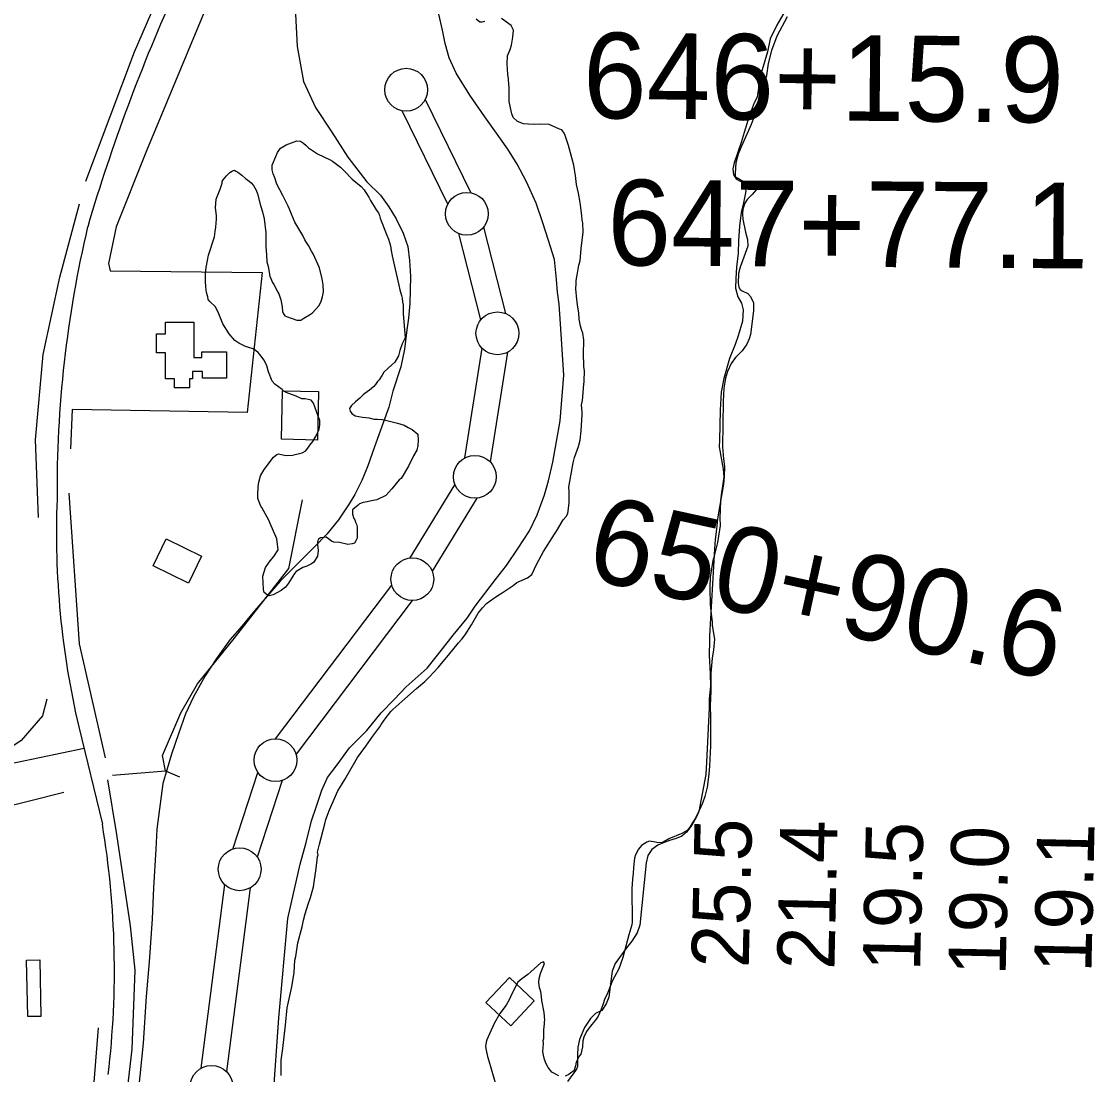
# Model space of a CAD drawing. Extents: x 3161564 to 3199464, y 849354 to 874788.
# Drawn here: x 3174407 to 3175660, y 864416 to 865645 of the extents above; entities that cross this region are included whole.
import ezdxf

# ---------------------------------------------------------------- set-up
doc = ezdxf.new("R2010")
doc.units = 0
for name, color, linetype in [('V-BLDG-OTLN', 7, 'Continuous'), ('V-LEVE-TOET', 7, 'Continuous'), ('V-RIVR-RANG', 7, 'Continuous'), ('V-ROAD-CNTR', 7, 'Continuous'), ('V-SITE-VEGE', 7, 'Continuous'), ('V-SURV-IDEN', 7, 'Continuous'), ('V-SURV-LINE', 7, 'Continuous'), ('V-TOPO-SHOR', 7, 'Continuous')]:
    doc.layers.add(name, color=color, linetype=linetype)

msp = doc.modelspace()

# ---------------------------------------------------------------- linework, layer by layer
at = {"layer": 'V-BLDG-OTLN'}
for points in [[(3174575.4, 865294.2), (3174608.3, 865294.3), (3174608.4, 865253), (3174617.7, 865253), (3174617.7, 865259.7), (3174646.6, 865259.8), (3174646.7, 865228.9), (3174618.6, 865228.8), (3174618.6, 865236.6), (3174607, 865236.6), (3174607, 865228.2), (3174603.4, 865228.1), (3174603.4, 865217.8), (3174586, 865217.8), (3174585.9, 865228.1), (3174575.3, 865228.1), (3174575.2, 865258.5), (3174565, 865258.4), (3174564.9, 865280.7), (3174575.4, 865280.7)], [(3174710.7, 865157.6), (3174712, 865214.2), (3174754, 865213.2), (3174752.6, 865156.6)], [(3174560.9, 865009.9), (3174576.2, 865041.4), (3174617.4, 865021.3), (3174602, 864989.8)], [(3174414.5, 864483.5), (3174413.2, 864549.6), (3174428.5, 864549.9), (3174429.7, 864483.8)], [(3174978.6, 864472.9), (3175005.9, 864502), (3174976.8, 864529.4), (3174949.4, 864500.2)]]:
    msp.add_lwpolyline(points, close=True, dxfattribs=at)
at = {"layer": 'V-LEVE-TOET'}
for points in [[(3174727.2, 865653.8), (3174728.9, 865616), (3174736.6, 865575.5), (3174750.5, 865544.9), (3174769.4, 865516.2), (3174788, 865487), (3174810.3, 865458.2), (3174826.5, 865442.7), (3174835.9, 865429), (3174844.8, 865415.1), (3174852.6, 865398.1), (3174858.1, 865382.6), (3174860.2, 865366.3), (3174861.2, 865347.8), (3174860.5, 865316.2), (3174859.2, 865299.2), (3174856.9, 865285.2), (3174854.2, 865262.9), (3174850.1, 865242), (3174840.7, 865213.9), (3174836.1, 865195), (3174819.3, 865148.9), (3174811.5, 865126.5), (3174804.4, 865109.3), (3174796.2, 865093.2), (3174789.8, 865082.2), (3174777.3, 865063.4), (3174763.5, 865046.7), (3174748.9, 865031.6), (3174709.3, 864992), (3174679.1, 864957.4), (3174664.7, 864939.8), (3174650.4, 864923.4), (3174635, 864901.6), (3174621.7, 864881.5), (3174608.2, 864856.9), (3174598.5, 864837.2), (3174590.4, 864813.6), (3174582.3, 864790), (3174572.3, 864755.6), (3174565.4, 864702.3), (3174564.1, 864679.1), (3174561.3, 864634.1), (3174559.7, 864597.7), (3174556.3, 864547.7), (3174552.8, 864507.2), (3174549.3, 864452.4), (3174530.5, 864269.5)], [(3174694.4, 864293.7), (3174707.8, 864482.3), (3174718, 864598.2), (3174732.4, 864661.7), (3174739.7, 864686.7), (3174745.6, 864712), (3174751.6, 864729.3), (3174757.9, 864747.9), (3174764.4, 864762.8), (3174775.7, 864777.4), (3174790.1, 864797.2), (3174810.5, 864817.5), (3174827.2, 864838.1), (3174842.1, 864853.7), (3174856.4, 864868.4), (3174880.7, 864890.3), (3174898.6, 864912.8), (3174911.3, 864928.8), (3174927.4, 864948.8), (3174937, 864962.6), (3174960.4, 864993.9), (3174973.4, 865010.2), (3174987, 865030.3), (3175000.3, 865050.7), (3175009.2, 865069.5), (3175017.8, 865092.8), (3175022.4, 865108.9), (3175027.4, 865130.9), (3175036.1, 865179.2), (3175040.4, 865232.5), (3175036.5, 865292.2), (3175034.8, 865315.5), (3175032.9, 865329.5), (3175031.8, 865344.1), (3175029.5, 865367.4), (3175022.5, 865389.7), (3175016, 865410.3), (3175008.1, 865433.4), (3174996.7, 865458.3), (3174985.9, 865478.7), (3174974.9, 865496.3), (3174959.7, 865517.7), (3174948.3, 865533.9), (3174930.7, 865559.5), (3174914.5, 865585), (3174906.5, 865603.1), (3174901.9, 865619.8), (3174898.6, 865635.2), (3174894.3, 865654.1)]]:
    msp.add_lwpolyline(points, dxfattribs=at)
at = {"layer": 'V-ROAD-CNTR'}
for points in [[(3174474.1, 864821.7), (3174501.7, 864708.2)], [(3174480.3, 864796.4), (3174271.5, 864753), (3174053.8, 864713.2)]]:
    msp.add_lwpolyline(points, dxfattribs=at)
for centre, radius, start, end in [((3176510.8, 864809.2), 2112.3, 155.5118, 163.5943), ((3175799.1, 865097.2), 1350.4, 166.7899, 180.409), ((3175437.8, 865047.6), 989.8, 177.6874, 193.1931), ((3173481.7, 864538.3), 1034, 353.2006, 9.4532)]:
    msp.add_arc(centre, radius, start, end, dxfattribs=at)
at = {"layer": 'V-SITE-VEGE'}
for points in [[(3174948.2, 865645.4), (3174945.1, 865644.7), (3174942.3, 865644.4), (3174937.9, 865648.2)], [(3175063.6, 865242.1), (3175063.7, 865248.3), (3175063.5, 865252.5), (3175063.5, 865261.5), (3175063.6, 865268.8), (3175063.7, 865273.6), (3175062.5, 865281.5), (3175061.5, 865284.6), (3175059.9, 865289.8), (3175058.1, 865297.7), (3175057.7, 865305.3), (3175056.7, 865311.8), (3175056, 865317.7), (3175055.5, 865320.8), (3175054.4, 865333.2), (3175054.6, 865338.9), (3175054.9, 865343.1), (3175056.3, 865351.5), (3175057.9, 865360.8), (3175059.4, 865365.8), (3175060.6, 865380.4), (3175063, 865399.5), (3175062.4, 865410.5), (3175061.9, 865413.3), (3175061.5, 865418.7), (3175060.3, 865427.7), (3175059.3, 865433.9), (3175057.3, 865445), (3175055.3, 865454.9), (3175054.1, 865465.6), (3175052.9, 865472.6), (3175051.9, 865477.7), (3175045.9, 865500.7), (3175042, 865512.3), (3175040.9, 865514.9), (3175037.9, 865518.9), (3175035.4, 865519.8), (3175023.4, 865525.1), (3175011.9, 865525.4), (3175006.5, 865525.3), (3174999.2, 865525.4), (3174993.3, 865525.8), (3174986.3, 865528.5), (3174981.4, 865533.4), (3174979.8, 865537.4), (3174978, 865544.5), (3174976.7, 865552.1), (3174976.7, 865564.5), (3174976.6, 865569.3), (3174976.3, 865571.6), (3174975.9, 865578.3), (3174974.9, 865583.4), (3174974.1, 865595.8), (3174974.6, 865605.1), (3174975.2, 865607.1), (3174977.6, 865612.6), (3174979.4, 865617.7), (3174981, 865626.9), (3174981.5, 865635.1), (3174978.8, 865640.8), (3174967.4, 865648.9)], [(3175298.6, 865657.7), (3175289.2, 865641.1), (3175281.2, 865625.3), (3175278.2, 865610), (3175267.7, 865574.6)], [(3175267.7, 865574.6), (3175267.5, 865567.4), (3175265.9, 865556.9), (3175262.4, 865550.5), (3175256.7, 865535), (3175251, 865515.8), (3175247.3, 865504.2), (3175239.2, 865480.5), (3175237.5, 865473.4), (3175238.6, 865466.2), (3175239.6, 865464.8), (3175248.2, 865459.6), (3175251.3, 865456.2), (3175252.7, 865447.1), (3175250.2, 865433.5), (3175247.4, 865422.3), (3175245.4, 865406.4), (3175244.4, 865389.7), (3175243.8, 865374.8), (3175242, 865358.5), (3175241, 865345.2), (3175240.9, 865334.1), (3175243.3, 865324.1), (3175247.8, 865316.7), (3175249.8, 865308.6), (3175248.8, 865295.4), (3175243.9, 865278.3), (3175240.4, 865268.4), (3175233.9, 865251.8), (3175227.2, 865228.4), (3175224.1, 865212.8), (3175222.8, 865191.4), (3175222, 865156.6), (3175221.6, 865148.9), (3175226.4, 865122.6), (3175227, 865113.6), (3175225.6, 865102.9), (3175224.3, 865095.9), (3175223.2, 865085.8), (3175223, 865076.2), (3175222.5, 865065.5), (3175222.9, 865056.8), (3175222.2, 865051.7), (3175219.6, 865037.2), (3175216.1, 865022.9), (3175215.8, 865020.6), (3175214.3, 865015.9), (3175211.3, 864996.5), (3175210.8, 864984.7), (3175210.8, 864976.3), (3175211, 864971.8), (3175211.1, 864964.4), (3175212.3, 864953.7), (3175213.5, 864944.4), (3175213.4, 864940.2), (3175216.1, 864924.1), (3175216, 864920.1), (3175215, 864911.7), (3175213.6, 864901.9), (3175212.1, 864884.4), (3175211.8, 864861.6), (3175211.5, 864857.4), (3175211.2, 864844.5), (3175211.5, 864834.6), (3175211.7, 864818.9), (3175211.5, 864799.7), (3175210.4, 864776.4), (3175209.6, 864766.5), (3175207.6, 864751.4), (3175205.1, 864740.7), (3175202.4, 864732.6), (3175196.1, 864719), (3175193.2, 864714), (3175190.9, 864710.7), (3175187.4, 864704.8), (3175184.2, 864701), (3175178.2, 864697.2), (3175163.1, 864691.3), (3175161.1, 864689.9), (3175158.8, 864688.6), (3175155.1, 864686.7), (3175150.6, 864686.5), (3175147.5, 864687.4), (3175140.5, 864688.5), (3175137.4, 864687.1), (3175131.1, 864683.3), (3175127.4, 864679.2), (3175124.1, 864672.5), (3175122.9, 864668.6), (3175121.5, 864657.6), (3175121.3, 864650.6), (3175120.6, 864644.1), (3175119.8, 864632.6), (3175119.8, 864620), (3175120.3, 864607.6), (3175120, 864593.8), (3175119.7, 864590.7), (3175117.5, 864582.8), (3175116.3, 864579.2), (3175109.2, 864552.6), (3175104.4, 864539.5)], [(3174728.5, 865296.8), (3174733.3, 865296.7), (3174736.7, 865298.9), (3174743.6, 865302.9), (3174747, 865305.4), (3174754.8, 865313.9), (3174756.9, 865318.9), (3174758.7, 865324), (3174759.7, 865329.6), (3174759.3, 865338), (3174758.3, 865345.1), (3174755.3, 865357.6), (3174747.8, 865374.3), (3174745.9, 865377.2), (3174742.1, 865383.8), (3174739.9, 865387.2), (3174738, 865390.6), (3174735.6, 865395.7), (3174726.4, 865411.2), (3174724.2, 865415.7), (3174722.4, 865420.5), (3174720, 865426.2), (3174718.6, 865429.9), (3174712.2, 865442.2), (3174705.4, 865455.3), (3174703.1, 865462.7), (3174701.2, 865467.5), (3174699.9, 865472), (3174700, 865477.7), (3174704.2, 865487.7), (3174706, 865492.4), (3174709.5, 865497.4), (3174714.1, 865500.1), (3174716.1, 865501.2), (3174728.6, 865506), (3174732.8, 865505.6), (3174736.4, 865503.3), (3174739.4, 865500.7), (3174742.2, 865497.8), (3174752.7, 865490.8), (3174767.5, 865483.7), (3174770.3, 865482.2), (3174779.7, 865475.2), (3174783.8, 865470.9), (3174793.4, 865461.4), (3174803.6, 865452.7), (3174807.2, 865449), (3174808.3, 865447), (3174812.6, 865440.1), (3174814.5, 865436.4), (3174821.3, 865425.3), (3174823.8, 865421.8), (3174825.1, 865418.7), (3174825.9, 865415.6), (3174827.2, 865412.8), (3174833.6, 865396), (3174835.7, 865391.4), (3174838.1, 865383.5), (3174838.8, 865377.9), (3174839.8, 865371.6), (3174841.6, 865364.8), (3174847.7, 865337.4), (3174849, 865332), (3174850.8, 865325.5), (3174851.6, 865322.4), (3174852, 865317.9), (3174852.8, 865314.2), (3174852.7, 865310.8), (3174852.9, 865307.7), (3174852.6, 865304.3), (3174855, 865276.1)], [(3174683, 865095.1), (3174683.4, 865099.3), (3174683.4, 865101.9), (3174684.4, 865107.5), (3174686.3, 865114.8), (3174690.7, 865122.5), (3174701.4, 865136.9), (3174705.4, 865139.9), (3174707.4, 865140.5), (3174712.2, 865139.5), (3174716.1, 865138.6), (3174723.7, 865139.2), (3174734.7, 865141.8), (3174739.3, 865144.2), (3174742.2, 865148.4), (3174744, 865150.6), (3174747.2, 865155), (3174751.3, 865161.7), (3174754.8, 865169.5), (3174755.5, 865174), (3174755.6, 865179.6), (3174753.5, 865184.7), (3174748.2, 865199.8), (3174745.2, 865203.2), (3174738.5, 865204.8), (3174734.5, 865204.9), (3174727.8, 865207.8), (3174716.1, 865212.3), (3174713.6, 865213.8), (3174711.4, 865215.8), (3174703.1, 865221.9), (3174699.8, 865225.4), (3174695.6, 865236.5), (3174693.7, 865243.3), (3174690.5, 865249.8), (3174685.6, 865256.7), (3174683.1, 865259.3), (3174677.6, 865263.1), (3174668.9, 865266.1), (3174660.9, 865269.7), (3174656.4, 865272.9), (3174649.6, 865280.6), (3174642.2, 865292.3), (3174637.7, 865304), (3174633.7, 865312.2), (3174627.1, 865318.3), (3174625.2, 865320.9), (3174624.7, 865324), (3174623.1, 865328.8), (3174622.4, 865335.3), (3174622, 865342.4), (3174622.2, 865351.4), (3174622.9, 865358.1), (3174624.2, 865366.2), (3174625.5, 865372.4), (3174632.5, 865393.9), (3174633.2, 865400.1), (3174633.9, 865405.4), (3174634.7, 865414.7), (3174635, 865418.4), (3174634.6, 865422), (3174633.8, 865427.7), (3174634, 865432.7), (3174634.6, 865438.1), (3174639.1, 865449.8), (3174641.3, 865456.8), (3174641.6, 865458.7), (3174642.5, 865460.7), (3174646.5, 865465.1), (3174650.6, 865469.2), (3174653.4, 865470.9), (3174656, 865471.9), (3174657.6, 865470.5), (3174659.9, 865469.3), (3174664.6, 865466.1), (3174668.7, 865462.1), (3174670.9, 865460.6), (3174675.3, 865457.1), (3174678.1, 865454), (3174681.1, 865448.3), (3174682.6, 865444), (3174686.3, 865430.7), (3174688.6, 865423.3), (3174690.7, 865415.1), (3174692.3, 865398.7), (3174692.5, 865382.7), (3174693.1, 865373.1), (3174693.8, 865364.9), (3174695, 865359.2), (3174697.3, 865347.9), (3174700.2, 865340.8), (3174701.9, 865338.5), (3174706.4, 865329.4), (3174707.8, 865327.4), (3174709.9, 865320.3), (3174711.4, 865312.1), (3174711.8, 865306.8), (3174713.2, 865303.9), (3174714.5, 865301.6), (3174716.5, 865301), (3174728.5, 865296.8)], [(3174855, 865276.1), (3174851.7, 865269.2), (3174849, 865261.1), (3174847.2, 865254.9), (3174843.1, 865247.7), (3174839.6, 865244.7), (3174830.4, 865235.9), (3174828.4, 865232.5), (3174824.6, 865227), (3174822.8, 865225.1), (3174820.5, 865221.7), (3174818.5, 865219.2), (3174813.3, 865214.9), (3174808.2, 865211), (3174806.1, 865209.4), (3174802.1, 865205.5), (3174797.2, 865201.4), (3174792.3, 865197), (3174790.3, 865193.4), (3174790.8, 865190.6), (3174793, 865187.7), (3174796.6, 865185.1), (3174805.5, 865183.5), (3174813.1, 865182.5), (3174818.4, 865181.2), (3174822.7, 865180.9), (3174828.6, 865180.7), (3174830.8, 865180.4), (3174846.2, 865176.4), (3174854, 865173.9), (3174858.8, 865171.3), (3174863.2, 865169.2), (3174870.1, 865163.7), (3174870.2, 865156.7), (3174870.1, 865150.2), (3174868.6, 865144.9), (3174864.7, 865138.2), (3174859.1, 865126.2), (3174850.3, 865111.8), (3174848.3, 865110.2), (3174839.6, 865099.9), (3174832.7, 865091.9), (3174821.9, 865087.1), (3174815.7, 865085.6), (3174810.8, 865084.6), (3174806, 865083.8), (3174801.8, 865082.2), (3174800.1, 865080.6), (3174796, 865077.3), (3174793.5, 865075.4), (3174793.6, 865070), (3174795.2, 865065.2), (3174796.3, 865063.5), (3174797.3, 865060.7), (3174798.4, 865058.4), (3174799.2, 865055.5), (3174798.9, 865042.3), (3174797.4, 865039), (3174795.9, 865036.5), (3174793.4, 865035.4), (3174788.3, 865034.7), (3174778.5, 865036.9), (3174772, 865037.6), (3174769, 865038.8), (3174765.6, 865041.4), (3174762.9, 865043.2), (3174756.4, 865042.5), (3174754.1, 865040.8), (3174752.6, 865038), (3174752.8, 865034.4), (3174753.5, 865027.6), (3174752.8, 865021.1), (3174748.4, 865014.2), (3174745.8, 865012.3), (3174742.7, 865010.7), (3174740.4, 865009.6), (3174735.6, 865007.8), (3174727.9, 865003.1), (3174726.1, 865000.9), (3174724.1, 864997.9), (3174719.1, 864989.6), (3174715.3, 864985.1), (3174710.2, 864981), (3174701, 864975.9), (3174696.5, 864974.9), (3174694, 864975.8), (3174690.7, 864978.9), (3174689.6, 864982.1), (3174688.9, 864997.9), (3174692.2, 865007.9), (3174697.7, 865015.7), (3174701.8, 865020.6), (3174706.8, 865028.7), (3174705.4, 865041.4), (3174697.6, 865059.3), (3174695.8, 865063), (3174690.1, 865073.6), (3174687.7, 865077.8), (3174686.6, 865079.6), (3174683.1, 865088.4), (3174683, 865095.1)], [(3174710.4, 864414.9), (3174710.2, 864417.4), (3174710.3, 864432.9), (3174712.5, 864446.4), (3174715.4, 864473.6), (3174717.3, 864493.9), (3174722.7, 864518.2), (3174725.6, 864535.1), (3174726.5, 864549.4), (3174727.4, 864553.9), (3174729.8, 864569.6), (3174735, 864588.3), (3174736.6, 864596.2), (3174738.4, 864603.7), (3174741.8, 864614.9), (3174744.5, 864622.7), (3174748.2, 864635), (3174751.2, 864656.4), (3174752.9, 864670.1), (3174753.6, 864672.4), (3174752.8, 864675.5), (3174755, 864684.7), (3174761.2, 864708.8), (3174762.7, 864713.5), (3174766.9, 864725), (3174776.4, 864747.3), (3174784.6, 864760.3), (3174797.8, 864783.4), (3174799.6, 864786.2), (3174803.6, 864792), (3174809.2, 864799.5), (3174817.3, 864810.8), (3174825.4, 864821.9), (3174827.2, 864824.7), (3174831.9, 864831.3), (3174838.5, 864839.9), (3174840.8, 864842.1), (3174854.9, 864854.4), (3174868.4, 864866.5), (3174877.9, 864874.7), (3174883.7, 864880.2), (3174893.8, 864891.3), (3174905.7, 864905.6), (3174917.3, 864920), (3174921.3, 864924.4), (3174925.1, 864929.4), (3174932.4, 864941), (3174940.3, 864954.7), (3174945.5, 864961), (3174950.2, 864966), (3174958.5, 864972), (3174966.5, 864977.1), (3174968.5, 864978.2), (3174974.2, 864982.3), (3174981.3, 864986.9), (3174985.3, 864990.2), (3174997.9, 864995.8), (3175003, 864999.9), (3175008.6, 865011.4), (3175016.6, 865026.7), (3175029.5, 865046.9), (3175031.8, 865050.2), (3175039.7, 865063.6), (3175043.2, 865067.4), (3175045.2, 865070.8), (3175046.6, 865083.1), (3175046.5, 865088.5), (3175046.4, 865096.6), (3175046.2, 865101.7), (3175048.5, 865114.9), (3175051.4, 865130), (3175052.9, 865136.2), (3175057.5, 865149), (3175059.3, 865156.6), (3175060.4, 865167.5), (3175061.7, 865186.4), (3175061.8, 865189.2), (3175061.1, 865197.7), (3175062.1, 865203), (3175062.9, 865212), (3175063.3, 865217.6), (3175064, 865224.9), (3175064.3, 865237.8), (3175063.6, 865242.1)], [(3175034.5, 864414.4), (3175026.4, 864418.6), (3175022, 864424.3), (3175019.9, 864428.6), (3175017.7, 864433.4), (3175016.5, 864438.5), (3175016, 864442.7), (3175016.8, 864452.3), (3175016.3, 864455.7), (3175016.9, 864457.9), (3175017, 864463.5), (3175016.9, 864468.1), (3175017.9, 864475.3), (3175017.6, 864477.9), (3175018.2, 864479.3), (3175017.3, 864488.3), (3175014.8, 864502.2), (3175013.9, 864510.4), (3175013.4, 864512.6), (3175012.6, 864515.2), (3175012.1, 864517.2), (3175011.1, 864523.9), (3175011.5, 864527.9), (3175013, 864534), (3175017.8, 864545.5), (3175016.7, 864547.7), (3175013.6, 864546.4), (3175001.8, 864536), (3174998.4, 864532.7), (3174991.5, 864527.8), (3174986.6, 864523.9), (3174979.8, 864510), (3174976.6, 864503.1), (3174973, 864496.9), (3174965.5, 864487), (3174959, 864475.6), (3174950.4, 864456.6), (3174949.5, 864453.8), (3174948.8, 864448.8), (3174949.6, 864444.3), (3174951.4, 864436.9), (3174952.7, 864432.1), (3174961, 864404)], [(3175104.4, 864539.5), (3175099.7, 864530), (3175097.3, 864525.6), (3175091.6, 864511.6), (3175087.8, 864503.6), (3175086.3, 864498.5), (3175083.6, 864491), (3175080.6, 864484), (3175078, 864480.4), (3175069.9, 864470.5), (3175066.9, 864466), (3175063.7, 864459.4), (3175062.7, 864455.2), (3175062.3, 864448.4), (3175060.8, 864443.1), (3175060.1, 864439.7), (3175058.4, 864437.2), (3175054.8, 864430.3), (3175053.9, 864426.1), (3175052.4, 864420.8), (3175048.3, 864417.5), (3175046.1, 864416.1), (3175042.1, 864414.2)]]:
    msp.add_lwpolyline(points, dxfattribs=at)
at = {"layer": 'V-SURV-LINE'}
for points in [[(3174878.6, 865554.3), (3174931.9, 865445.4)], [(3174904.9, 865432.2), (3174851.7, 865541.1)], [(3174943.3, 865296.9), (3174917.6, 865397.8)], [(3174946.6, 865405.2), (3174972.4, 865304.3)], [(3174924.8, 865135.9), (3174944.9, 865263.9)], [(3174974.5, 865259.2), (3174954.4, 865131.3)], [(3174861.1, 865019.2), (3174913.3, 865104.6)], [(3174938.9, 865089), (3174886.7, 865003.6)], [(3174703.8, 864807.9), (3174839.5, 864987.4)], [(3174863.4, 864969.3), (3174727.7, 864789.8)], [(3174653.9, 864679.2), (3174683.2, 864768.6)], [(3174711.7, 864759.3), (3174682.4, 864669.9)], [(3174616.8, 864423.4), (3174644.5, 864637.7)], [(3174674.2, 864633.8), (3174646.5, 864419.5)]]:
    msp.add_lwpolyline(points, dxfattribs=at)
for centre in [(3174856.3, 865565.7), (3174927.2, 865420.9), (3174962.8, 865281.3), (3174936.5, 865113.8), (3174863.5, 864994.3), (3174703.7, 864782.9), (3174661.9, 864655.6), (3174629.1, 864401.6)]:
    msp.add_circle(centre, 25, dxfattribs=at)
at = {"layer": 'V-TOPO-SHOR'}
msp.add_line((3174490.2, 864383.4), (3174497.3, 864470.4), dxfattribs=at)
for points in [[(3175104, 867572.8), (3175075.5, 867436.1), (3174999.1, 867111), (3174899.7, 866654.5), (3174878.4, 866551.4), (3174794.9, 866187.3), (3174754, 865993.6), (3174736.2, 865942.1), (3174675.9, 865789.4), (3174553.3, 865494.5), (3174517.8, 865405.7), (3174508.9, 865363), (3174510.6, 865354.2), (3174688.3, 865352.4), (3174670.5, 865189), (3174466.2, 865192.5), (3174464.5, 865146.3)], [(3174482.2, 865459), (3174539.1, 865609.9), (3174597.7, 865745), (3174665.2, 865922.6), (3174679.4, 865961.7), (3174661.6, 865958.1)], [(3175301.2, 865650.9), (3175289.1, 865628.4), (3175282.9, 865611.5), (3175279, 865596.4), (3175276.9, 865582.4), (3175270.7, 865555.9), (3175268.1, 865548.4), (3175263.7, 865537.5), (3175259.1, 865525.1), (3175247.6, 865499.8), (3175243.7, 865490.4), (3175241.2, 865480.4), (3175240.3, 865468.3), (3175240.3, 865463.2), (3175241.9, 865461.1), (3175246.4, 865459), (3175249.4, 865458.4), (3175254.4, 865457.8), (3175260.8, 865456.7), (3175263.6, 865454), (3175265, 865448.7), (3175260.4, 865443.3), (3175254.5, 865437.7), (3175251.5, 865433.3), (3175249.4, 865426.4), (3175248.9, 865420.9), (3175249.2, 865414.5), (3175252.5, 865399.6), (3175254.8, 865390.7), (3175255, 865383), (3175249, 865365.8), (3175246.2, 865358.4), (3175244.2, 865351), (3175243.9, 865339.9), (3175244.8, 865335.1), (3175246.2, 865332.4), (3175248.4, 865330.8), (3175255.3, 865327.7), (3175258.3, 865324.2), (3175261.7, 865317.1), (3175261.9, 865307.4), (3175258.4, 865280.1), (3175256.7, 865274.8), (3175253.9, 865268.5), (3175248.7, 865261), (3175240.6, 865252.9), (3175235.9, 865245.9), (3175231.4, 865236.7), (3175228.9, 865228.8), (3175227.1, 865217.1), (3175226.3, 865201.9), (3175225.5, 865148.6), (3175226.8, 865134.6), (3175227.9, 865125.8), (3175227.7, 865114.2), (3175226.6, 865105.1), (3175220.8, 865071.8), (3175219.7, 865064.4), (3175218.6, 865052.6), (3175217.1, 865040.5), (3175216.2, 865029.3), (3175210.3, 864928), (3175210.5, 864922.2), (3175210.1, 864905.5), (3175211.1, 864883.6), (3175211.4, 864869.5), (3175209.9, 864854.5), (3175210, 864844.2), (3175207, 864780.8), (3175206.2, 864766.2), (3175198.1, 864723.2), (3175195, 864716), (3175189.8, 864707), (3175183.6, 864698.9), (3175178.1, 864694.2), (3175171.6, 864691.5), (3175163.8, 864689.1), (3175157.6, 864686.9), (3175150.1, 864683.6), (3175143, 864678.6), (3175138.6, 864671.5), (3175136.5, 864663.2), (3175129.2, 864590.2), (3175125.9, 864581.3), (3175119.7, 864571.7), (3175113.6, 864563.7), (3175100.2, 864545.4), (3175096.7, 864536.5)], [(3174427.2, 865066.4), (3174423.6, 865157), (3174432.5, 865256.5), (3174452, 865347), (3174475.1, 865432.3)], [(3174505.3, 864785.7), (3174475.1, 864918.9), (3174462.7, 865094.8)], [(3174575.5, 864770.6), (3174571.9, 864788.4), (3174593.2, 864838.1), (3174612.8, 864871.9), (3174655.4, 864925.2), (3174719.4, 865006.9), (3174735.4, 865086.8)], [(3174436.9, 864854.1), (3174431.6, 864834.6), (3174419.2, 864820.4), (3174406.7, 864806.1), (3174389, 864793.7), (3174369.4, 864784.8), (3174163.4, 864745.7)], [(3174513.3, 864246.6), (3174536.4, 864445.5), (3174540, 864537.9), (3174534.6, 864589.4), (3174518.6, 864696), (3174508, 864760)], [(3174513.3, 864765.3), (3174575.5, 864770.6), (3174591.5, 864763.5)], [(3173849, 864667.6), (3173902.2, 864656.9), (3173946.7, 864653.4), (3174072.8, 864671.1), (3174373, 864724.4), (3174456.5, 864745.7)], [(3175096.7, 864536.5), (3175094.4, 864518.9), (3175092.9, 864506.4), (3175089.6, 864498.3), (3175084.7, 864490.6), (3175077.5, 864487.1), (3175071.5, 864481.5), (3175064.6, 864470.9), (3175058.5, 864456.8), (3175056.6, 864447.9), (3175056.4, 864439), (3175056.4, 864425.4), (3175055, 864422.1), (3175044.8, 864407.7)]]:
    msp.add_lwpolyline(points, dxfattribs=at)

# ---------------------------------------------------------------- texts
at = {"layer": 'V-RIVR-RANG'}
for s, p in [('25.5', (3175256.2, 864539.9)), ('21.4', (3175356.2, 864537.9)), ('19.5', (3175456.2, 864536)), ('19.0', (3175556.1, 864531.1)), ('19.1', (3175656.2, 864534.4))]:
    msp.add_text(s, height=67, rotation=88.7383, dxfattribs=at).set_placement(p)
at = {"layer": 'V-SURV-IDEN'}
for s, rotation, p in [('646+15.9', 359.4512, (3175062.3, 865532.6)), ('647+77.1', 359.6145, (3175090.9, 865360.8)), ('650+90.6', 347.6208, (3175063.5, 864995.8))]:
    msp.add_text(s, height=100, rotation=rotation, dxfattribs=at).set_placement(p)

doc.saveas('drawing.dxf')
